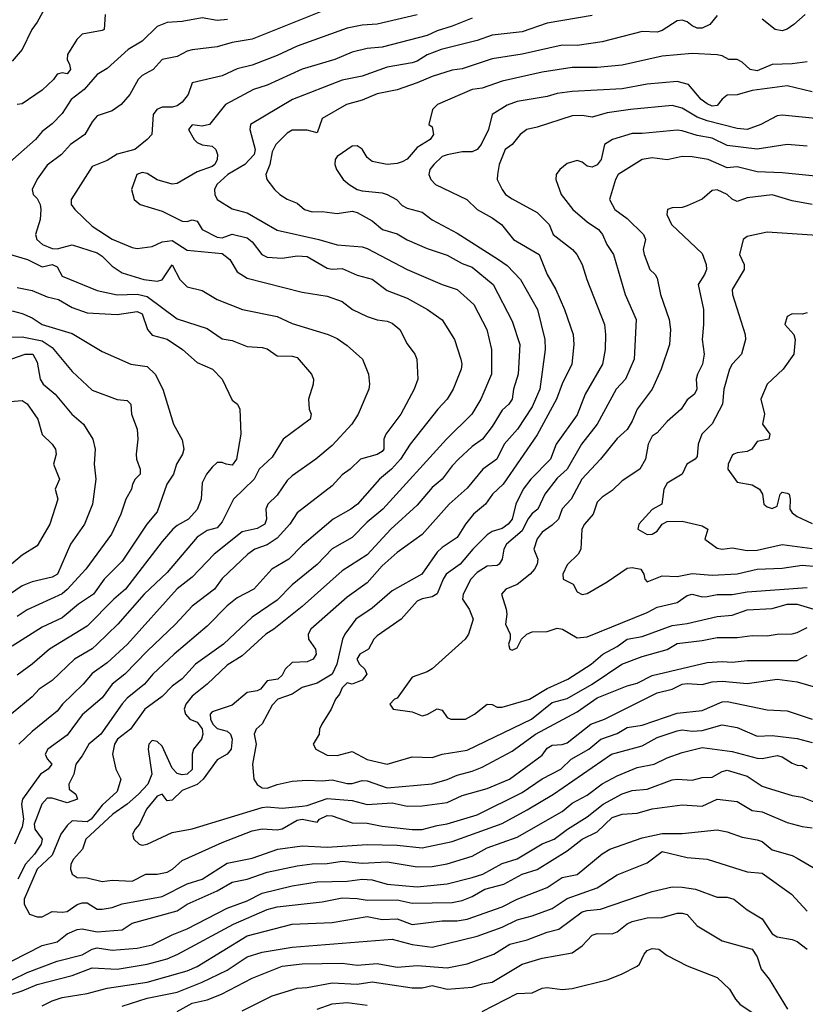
# Model space of a CAD drawing. Header units: metres. Extents: x -46681 to -43747, y -240911 to -237677.
# Tile 589 of 656: x -45815 to -45737, y -238986 to -238888. Entities that reach past the tile are written whole.
import ezdxf

# ---------------------------------------------------------------- set-up
doc = ezdxf.new("R2010")
doc.units = ezdxf.units.M
doc.layers.add('CONTOUR_INDEX', color=1, linetype='Continuous')
doc.layers.add('CONTOUR_INTER', color=3, linetype='Continuous')

msp = doc.modelspace()

# ---------------------------------------------------------------- linework, layer by layer
at = {"layer": 'CONTOUR_INDEX'}
for points, elevation in [([(-45785.095, -238886.689), (-45792.095, -238889.513), (-45794.095, -238889.819), (-45795.595, -238890.259), (-45798.095, -238890.577), (-45798.595, -238890.704), (-45799.595, -238891.22), (-45801.095, -238891.526), (-45801.997, -238892.52), (-45803.095, -238893.138), (-45803.496, -238893.52), (-45804.331, -238895.02), (-45805.198, -238896.02), (-45806.095, -238896.659), (-45807.595, -238897.153), (-45808.095, -238897.755), (-45808.826, -238899.02), (-45810.28, -238900.02), (-45811.148, -238901.02), (-45812.595, -238902.096), (-45813.595, -238903.491), (-45814.083, -238904.52), (-45814.002, -238905.02), (-45813.595, -238905.45), (-45813.313, -238906.02), (-45813.24, -238906.52), (-45813.291, -238907.52), (-45813.753, -238909.02), (-45813.645, -238909.52), (-45813.078, -238910.02), (-45812.095, -238910.436), (-45811.595, -238910.477), (-45810.095, -238910.058), (-45807.595, -238910.881), (-45807.095, -238911.207), (-45806.095, -238912.197), (-45805.095, -238912.861), (-45802.92, -238913.52), (-45801.595, -238913.697), (-45801.095, -238913.561), (-45800.095, -238912.061), (-45799.317, -238913.52), (-45798.595, -238914.269), (-45797.095, -238914.632), (-45795.595, -238915.547), (-45793.061, -238916.52), (-45789.595, -238917.235), (-45788.095, -238917.921), (-45784.485, -238919.02), (-45783.595, -238919.426), (-45782.595, -238920.14), (-45781.066, -238921.52), (-45780.481, -238923.02), (-45780.357, -238924.02), (-45780.421, -238924.52), (-45781.512, -238927.02), (-45782.146, -238928.02), (-45784.095, -238930.139), (-45785.723, -238931.52), (-45788.095, -238933.158), (-45788.595, -238933.64), (-45789.595, -238935.093), (-45790.543, -238936.02), (-45790.733, -238936.52), (-45790.654, -238937.52), (-45790.833, -238938.02), (-45791.595, -238938.45), (-45793.095, -238938.76), (-45795.908, -238941.02), (-45798.095, -238943.293), (-45799.595, -238944.468), (-45804.581, -238950.02), (-45806.595, -238951.877), (-45808.095, -238952.94), (-45809.001, -238954.02), (-45811.067, -238956.02), (-45811.595, -238956.714), (-45814.095, -238958.739), (-45815.432, -238960.02)], 110), ([(-45736.595, -238891.773), (-45738.095, -238891.981), (-45740.095, -238892.038), (-45741.595, -238892.667), (-45742.308, -238892.52), (-45743.095, -238891.788), (-45743.595, -238891.526), (-45744.443, -238891.52), (-45745.095, -238891.166), (-45745.595, -238891.068), (-45748.095, -238890.917), (-45751.095, -238891.216), (-45755.095, -238892.098), (-45757.595, -238892.317), (-45760.095, -238892.338), (-45763.095, -238892.795), (-45767.095, -238893.709), (-45769.095, -238894.386), (-45770.095, -238894.549), (-45773.554, -238896.02), (-45774.06, -238896.52), (-45774.437, -238898.02), (-45774.095, -238898.251), (-45773.961, -238899.02), (-45774.292, -238899.52), (-45775.595, -238900.333), (-45776.595, -238901.517), (-45777.095, -238901.776), (-45777.595, -238901.945), (-45778.595, -238902.025), (-45780.095, -238901.748), (-45780.595, -238901.335), (-45781.095, -238900.506), (-45781.595, -238900.159), (-45782.095, -238900.197), (-45783.595, -238901.233), (-45783.788, -238901.52), (-45783.846, -238902.02), (-45783.669, -238902.52), (-45783, -238903.52), (-45782.414, -238904.02), (-45781.606, -238904.52), (-45781.095, -238904.683), (-45779.095, -238904.874), (-45778.595, -238905.026), (-45777.67, -238905.52), (-45777.095, -238906.121), (-45776.595, -238906.399), (-45775.095, -238906.785), (-45774.095, -238907.576), (-45771.595, -238908.895), (-45767.475, -238911.52), (-45766.595, -238912.136), (-45765.263, -238913.52), (-45763.569, -238916.52), (-45762.837, -238919.52), (-45762.804, -238920.52), (-45763.325, -238924.52), (-45764.095, -238926.261), (-45765.58, -238928.52), (-45766.902, -238930.02), (-45767.645, -238931.52), (-45769.043, -238932.52), (-45770.595, -238934.405), (-45772.412, -238936.02), (-45775.095, -238939.045), (-45777.595, -238940.826), (-45779.095, -238942.181), (-45780.595, -238943.862), (-45782.595, -238945.297), (-45786.245, -238948.52), (-45786.495, -238949.02), (-45786.454, -238949.52), (-45785.766, -238950.52), (-45785.716, -238951.02), (-45785.998, -238951.52), (-45786.595, -238951.777), (-45788.095, -238951.829), (-45788.792, -238952.52), (-45789.095, -238953.114), (-45789.536, -238953.52), (-45790.595, -238953.689), (-45791.261, -238954.52), (-45791.595, -238954.689), (-45792.595, -238954.834), (-45794.095, -238956.094), (-45796.095, -238956.768), (-45796.298, -238957.02), (-45796.269, -238957.52), (-45796.02, -238958.02), (-45795.595, -238958.443), (-45794.595, -238958.72), (-45794.273, -238959.02), (-45794.084, -238959.52), (-45794.187, -238960.52), (-45794.589, -238961.02), (-45795.595, -238961.585), (-45797.011, -238963.52), (-45797.595, -238964.053), (-45799.095, -238964.651), (-45800.095, -238965.617), (-45800.595, -238965.672), (-45801.095, -238965.015), (-45801.595, -238965.198), (-45802.659, -238966.52), (-45803.382, -238968.02), (-45803.815, -238968.52), (-45804.08, -238969.02), (-45803.948, -238969.52), (-45803.395, -238970.02), (-45803.095, -238970.102), (-45802.595, -238970.024), (-45800.095, -238968.844), (-45798.095, -238968.481), (-45791.095, -238966.336), (-45790.595, -238966.265), (-45789.095, -238966.402), (-45787.095, -238966.225), (-45786.595, -238966.15), (-45784.595, -238965.43), (-45782.095, -238965.652), (-45780.595, -238966.04), (-45778.095, -238965.886), (-45776.595, -238966.2), (-45775.095, -238966.16), (-45772.595, -238965.837), (-45771.095, -238965.141), (-45768.595, -238964.456), (-45766.361, -238963.52), (-45763.095, -238961.114), (-45762.595, -238960.411), (-45762.095, -238960.104), (-45761.095, -238960.055), (-45760.595, -238959.861), (-45758.234, -238958.02), (-45756.883, -238957.52), (-45751.595, -238954.88), (-45750.095, -238954.517), (-45749.106, -238954.02), (-45748.595, -238953.947), (-45747.095, -238954.055), (-45746.095, -238953.766), (-45745.095, -238953.702), (-45742.595, -238953.931), (-45739.595, -238953.496), (-45737.595, -238953.783), (-45733.595, -238954.956)], 105), ([(-45736.095, -238906.047), (-45738.095, -238905.673), (-45740.095, -238905.075), (-45742.595, -238905.384), (-45743.595, -238905.741), (-45744.095, -238905.5), (-45744.619, -238905.02), (-45745.595, -238904.577), (-45746.095, -238904.624), (-45747.095, -238905.487), (-45748.595, -238906.168), (-45749.095, -238906.35), (-45750.095, -238906.356), (-45750.582, -238906.52), (-45750.64, -238907.02), (-45750.171, -238908.02), (-45747.095, -238910.919), (-45746.702, -238912.02), (-45746.675, -238912.52), (-45746.866, -238913.02), (-45747.517, -238914.02), (-45746.979, -238916.52), (-45746.959, -238918.02), (-45747.1, -238919.52), (-45746.902, -238921.02), (-45747.058, -238922.02), (-45747.588, -238923.02), (-45747.708, -238923.52), (-45747.653, -238924.52), (-45747.879, -238925.02), (-45748.595, -238925.585), (-45749.206, -238926.52), (-45750.595, -238927.727), (-45751.595, -238928.885), (-45752.095, -238929.215), (-45752.521, -238930.02), (-45752.759, -238931.52), (-45753.343, -238932.52), (-45755.095, -238933.665), (-45756.095, -238934.642), (-45757.095, -238935.296), (-45757.595, -238935.792), (-45758.009, -238937.02), (-45758.886, -238938.02), (-45759.152, -238938.52), (-45759.227, -238940.52), (-45759.52, -238941.02), (-45760.595, -238942.059), (-45761.031, -238943.02), (-45761.006, -238943.52), (-45759.995, -238944.02), (-45759.595, -238944.771), (-45759.095, -238945.037), (-45758.595, -238944.938), (-45756.595, -238943.785), (-45754.595, -238942.401), (-45754.095, -238942.347), (-45753.252, -238942.52), (-45752.938, -238943.02), (-45752.851, -238943.52), (-45752.595, -238943.76), (-45751.095, -238943.16), (-45749.595, -238943.241), (-45748.095, -238942.936), (-45746.095, -238943.1), (-45743.595, -238942.986), (-45741.595, -238942.506), (-45739.095, -238942.415), (-45737.095, -238942.113), (-45734.095, -238942.366)], 100), ([(-45817.595, -238921.962), (-45814.787, -238921.02), (-45814.032, -238921.02), (-45813.595, -238921.795), (-45813.294, -238923.52), (-45812.983, -238924.02), (-45811.81, -238925.02), (-45810.121, -238927.02), (-45808.952, -238928.02), (-45808.025, -238929.52), (-45807.787, -238930.52), (-45807.883, -238932.02), (-45807.725, -238933.52), (-45808.061, -238936.02), (-45808.856, -238938.02), (-45810.267, -238940.02), (-45811.581, -238943.02), (-45812.095, -238943.293), (-45814.095, -238943.78), (-45815.095, -238944.178), (-45818.095, -238946.211)], 115), ([(-45817.595, -238985.484), (-45815.095, -238984.692), (-45813.595, -238984.05), (-45810.095, -238983.152), (-45808.095, -238982.389), (-45805.595, -238982.513), (-45802.595, -238981.996), (-45800.595, -238981.466), (-45799.518, -238981.02), (-45793.979, -238978.02), (-45790.595, -238976.549), (-45789.595, -238976.262), (-45785.095, -238975.78), (-45783.095, -238975.382), (-45781.595, -238975.433), (-45780.595, -238975.604), (-45777.595, -238975.563), (-45776.095, -238975.904), (-45772.095, -238975.834), (-45771.095, -238975.627), (-45770.095, -238975.237), (-45768.821, -238974.52), (-45766.928, -238974.02), (-45765.102, -238973.02), (-45763.595, -238972.541), (-45760.595, -238970.672), (-45759.089, -238969.52), (-45757.595, -238968.79), (-45756.095, -238967.329), (-45755.095, -238966.994), (-45753.595, -238966.925), (-45752.095, -238966.459), (-45749.095, -238966.068), (-45747.095, -238966.207), (-45745.595, -238965.503), (-45743.595, -238965.727), (-45742.095, -238966.654), (-45741.095, -238966.786), (-45738.595, -238967.84), (-45737.095, -238968.253), (-45736.095, -238968.387)], 110), ([(-45769.095, -238986.735), (-45765.595, -238984.958), (-45764.095, -238984.865), (-45763.095, -238984.418), (-45762.595, -238984.352), (-45761.095, -238984.552), (-45760.095, -238984.432), (-45756.595, -238983.568), (-45755.166, -238983.02), (-45753.595, -238982.226), (-45753.369, -238982.02), (-45752.905, -238981.02), (-45752.595, -238980.651), (-45752.095, -238980.431), (-45751.422, -238980.52), (-45750.595, -238981.129), (-45748.595, -238982.19), (-45745.595, -238983.328), (-45744.358, -238984.52), (-45743.786, -238985.52), (-45743.35, -238986.02), (-45742.095, -238986.851)], 115), ([(-45785.595, -238986.496), (-45784.095, -238985.985), (-45782.595, -238985.859), (-45780.595, -238986.1)], 115)]:
    msp.add_lwpolyline(points, dxfattribs=dict(at, elevation=elevation))
at = {"layer": 'CONTOUR_INTER'}
for points, elevation in [([(-45812.351, -238885.52), (-45813.595, -238887.797), (-45814.122, -238888.52), (-45815.093, -238890.52), (-45816.095, -238891.694)], 113), ([(-45794.571, -238887.52), (-45795.595, -238887.62), (-45797.095, -238887.367), (-45799.095, -238887.718), (-45800.595, -238887.84), (-45801.595, -238888.235), (-45803.095, -238889.691), (-45804.484, -238890.52), (-45806.595, -238892.432), (-45807.595, -238893.027), (-45808.909, -238894.52), (-45810.184, -238895.52), (-45811.095, -238896.927), (-45812.095, -238897.965), (-45813.095, -238898.74), (-45813.775, -238899.52), (-45817.161, -238902.52)], 111), ([(-45775.595, -238887.054), (-45779.595, -238887.984), (-45781.095, -238888.1), (-45782.595, -238888.416), (-45787.595, -238890.211), (-45789.595, -238891.14), (-45792.095, -238892.085), (-45793.595, -238892.457), (-45795.095, -238893.166), (-45798.095, -238893.883), (-45798.483, -238895.02), (-45799.095, -238895.798), (-45799.595, -238896.161), (-45800.095, -238896.31), (-45801.095, -238896.292), (-45801.627, -238896.52), (-45802.005, -238897.02), (-45802.125, -238899.02), (-45802.597, -238899.52), (-45803.838, -238900.52), (-45805.595, -238900.989), (-45806.595, -238901.627), (-45808.095, -238902.22), (-45810.209, -238905.52), (-45810.188, -238906.02), (-45809.831, -238906.52), (-45808.095, -238908.188), (-45806.095, -238909.499), (-45804.095, -238910.342), (-45803.595, -238910.433), (-45802.095, -238910.227), (-45801.095, -238909.76), (-45800.095, -238909.643), (-45798.595, -238910.588), (-45795.095, -238910.951), (-45794.321, -238911.52), (-45793.595, -238912.759), (-45792.595, -238913.393), (-45787.095, -238914.815), (-45784.595, -238915.215), (-45783.095, -238915.735), (-45782.073, -238916.52), (-45780.595, -238917.222), (-45779.595, -238917.583), (-45778.595, -238917.718), (-45778.095, -238917.91), (-45777.325, -238918.52), (-45776.595, -238919.963), (-45775.83, -238921.02), (-45775.628, -238921.52), (-45775.54, -238923.52), (-45775.897, -238924.52), (-45777.228, -238927.02), (-45778.742, -238929.02), (-45778.928, -238929.52), (-45778.927, -238930.52), (-45779.095, -238930.738), (-45779.595, -238931.043), (-45781.26, -238931.52), (-45782.302, -238932.52), (-45783.095, -238933.076), (-45784.095, -238934.173), (-45787.595, -238936.877), (-45788.333, -238938.02), (-45789.595, -238939.391), (-45790.595, -238940.078), (-45791.842, -238940.52), (-45792.517, -238941.02), (-45795.095, -238943.435), (-45795.86, -238944.52), (-45798.095, -238946.206), (-45799.759, -238948.02), (-45802.595, -238950.695), (-45804.824, -238953.02), (-45806.095, -238954.021), (-45807.095, -238955.387), (-45809.095, -238957.081), (-45810.595, -238959.096), (-45812.522, -238960.52), (-45812.787, -238961.02), (-45812.595, -238961.465), (-45812.123, -238962.02), (-45812.496, -238962.52), (-45813.263, -238963.02), (-45815.059, -238965.52), (-45815.17, -238966.02), (-45814.969, -238967.52), (-45815.095, -238968.288), (-45815.88, -238970.02)], 109), ([(-45806.808, -238887.02), (-45806.896, -238888.52), (-45807.095, -238888.648), (-45809.095, -238889.015), (-45809.634, -238889.52), (-45810.579, -238891.02), (-45810.607, -238891.52), (-45810.353, -238892.02), (-45810.275, -238892.52), (-45810.595, -238892.953), (-45811.095, -238892.85), (-45811.595, -238892.996), (-45811.97, -238893.52), (-45813.095, -238894.606), (-45815.095, -238895.971), (-45815.595, -238896.024)], 112), ([(-45770.095, -238887.384), (-45772.095, -238888.202), (-45773.595, -238888.65), (-45774.595, -238889.14), (-45779.095, -238890.297), (-45780.595, -238890.43), (-45782.095, -238890.801), (-45783.843, -238891.52), (-45787.095, -238892.505), (-45790.595, -238894.09), (-45791.955, -238894.52), (-45794.773, -238896.02), (-45796.37, -238898.02), (-45797.095, -238898.197), (-45798.095, -238898.079), (-45798.473, -238898.52), (-45797.914, -238899.52), (-45797.595, -238899.849), (-45797.095, -238900.079), (-45796.095, -238900.214), (-45795.718, -238900.52), (-45795.552, -238901.02), (-45795.585, -238901.52), (-45795.823, -238902.02), (-45796.095, -238902.237), (-45797.595, -238902.754), (-45799.595, -238903.927), (-45800.095, -238903.988), (-45801.595, -238903.56), (-45802.595, -238902.938), (-45803.095, -238902.849), (-45803.626, -238903.02), (-45804.175, -238904.52), (-45803.886, -238905.52), (-45803.313, -238906.02), (-45801.095, -238906.692), (-45799.095, -238907.717), (-45798.595, -238907.747), (-45798.095, -238907.562), (-45797.595, -238907.696), (-45797.095, -238908.541), (-45795.595, -238909.295), (-45795.095, -238909.366), (-45794.095, -238909.015), (-45792.595, -238909.357), (-45792.095, -238909.752), (-45791.13, -238911.02), (-45790.595, -238911.291), (-45789.095, -238911.412), (-45787.595, -238911.159), (-45786.595, -238911.219), (-45784.595, -238912.392), (-45784.095, -238912.5), (-45783.095, -238912.439), (-45781.595, -238913.093), (-45780.095, -238913.498), (-45778.595, -238914.626), (-45776.595, -238915.404), (-45774.585, -238916.52), (-45773.095, -238917.558), (-45771.876, -238919.52), (-45771.247, -238921.52), (-45771.147, -238922.02), (-45771.214, -238922.52), (-45772.007, -238924.52), (-45772.593, -238925.52), (-45773.544, -238926.52), (-45776.318, -238930.02), (-45777.265, -238931.52), (-45778.176, -238932.52), (-45779.366, -238933.52), (-45781.584, -238936.02), (-45782.232, -238936.52), (-45783.993, -238937.52), (-45787.095, -238940.13), (-45788.424, -238941.52), (-45790.118, -238942.52), (-45791.926, -238944.52), (-45793.595, -238945.387), (-45794.595, -238946.163), (-45796.595, -238948.191), (-45799.888, -238951.02), (-45802.017, -238953.02), (-45802.861, -238954.02), (-45804.595, -238955.419), (-45805.095, -238955.972), (-45807.225, -238959.02), (-45808.439, -238960.02), (-45809.095, -238961.177), (-45809.743, -238962.02), (-45809.945, -238963.02), (-45810.446, -238964.02), (-45810.405, -238964.52), (-45809.732, -238965.02), (-45809.552, -238965.52), (-45810.595, -238965.863), (-45812.095, -238965.414), (-45812.595, -238965.422), (-45813.142, -238966.02), (-45813.884, -238968.02), (-45813.84, -238968.52), (-45813.107, -238969.52), (-45813.194, -238970.02), (-45813.863, -238971.02), (-45814.769, -238972.02), (-45815.535, -238973.52)], 108), ([(-45758.095, -238887.129), (-45762.595, -238887.884), (-45765.095, -238888.76), (-45768.095, -238889.091), (-45769.595, -238889.618), (-45773.19, -238890.52), (-45774.595, -238891.061), (-45775.595, -238891.709), (-45776.095, -238891.881), (-45778.595, -238892.311), (-45781.095, -238893.212), (-45783.095, -238893.584), (-45788.065, -238895.52), (-45792.258, -238898.02), (-45792.333, -238898.52), (-45791.807, -238900.52), (-45791.899, -238901.02), (-45792.82, -238902.02), (-45794.547, -238903.02), (-45795.637, -238904.02), (-45795.854, -238904.52), (-45795.847, -238905.02), (-45795.584, -238905.52), (-45794.095, -238906.457), (-45792.595, -238906.86), (-45789.595, -238908.593), (-45785.436, -238909.52), (-45783.595, -238910.064), (-45781.095, -238910.28), (-45780.595, -238910.434), (-45776.595, -238912.524), (-45773.095, -238914.034), (-45771.595, -238914.533), (-45769.945, -238916.02), (-45768.624, -238918.52), (-45768.168, -238920.52), (-45768.159, -238923.02), (-45769.24, -238925.52), (-45770.152, -238927.02), (-45772.655, -238929.52), (-45779.019, -238936.52), (-45780.595, -238937.799), (-45782.095, -238939.33), (-45784.095, -238940.475), (-45785.595, -238942.032), (-45788.095, -238944.08), (-45789.595, -238945.603), (-45792.095, -238947.305), (-45794.981, -238950.02), (-45797.772, -238952.02), (-45799.095, -238953.472), (-45800.095, -238954.217), (-45801.095, -238955.255), (-45802.84, -238956.52), (-45804.278, -238958.52), (-45805.57, -238959.52), (-45805.858, -238960.02), (-45806.073, -238961.02), (-45805.746, -238962.52), (-45805.231, -238963.52), (-45805.595, -238964.747), (-45807.095, -238966.102), (-45808.199, -238967.52), (-45808.595, -238967.776), (-45810.095, -238967.676), (-45810.595, -238968.127), (-45811.242, -238969.02), (-45812.095, -238971.102), (-45813.609, -238972.52), (-45814.888, -238975.52), (-45814.887, -238976.02), (-45814.356, -238977.02), (-45813.595, -238977.283), (-45813.095, -238977.283), (-45812.095, -238976.737), (-45811.095, -238976.826), (-45810.595, -238976.735), (-45809.595, -238976.039), (-45809.095, -238975.876), (-45808.595, -238975.889), (-45807.595, -238976.525), (-45807.095, -238976.526), (-45806.095, -238976.353), (-45805.095, -238975.988), (-45801.095, -238975.242), (-45798.595, -238973.99), (-45797.095, -238973.498), (-45794.595, -238971.913), (-45792.095, -238971.402), (-45789.55, -238970.52), (-45787.095, -238970.171), (-45784.595, -238970.311), (-45780.595, -238970.027), (-45777.595, -238970.107), (-45775.095, -238970.367), (-45772.095, -238969.753), (-45767.095, -238967.932), (-45764.595, -238966.591), (-45761.957, -238965.02), (-45756.17, -238961.02), (-45753.095, -238960.168), (-45751.595, -238959.332), (-45749.595, -238958.674), (-45749.095, -238958.56), (-45748.095, -238958.71), (-45747.095, -238958.636), (-45745.095, -238958.087), (-45743.595, -238958.335), (-45741.595, -238959.215), (-45740.095, -238959.128), (-45737.595, -238959.457), (-45736.095, -238959.841)], 107), ([(-45745.595, -238887.126), (-45746.335, -238888.02), (-45747.095, -238888.392), (-45747.595, -238888.386), (-45748.095, -238888.17), (-45748.595, -238887.761), (-45749.095, -238887.606), (-45749.595, -238887.66), (-45751.095, -238888.647), (-45751.595, -238888.814), (-45753.095, -238888.747), (-45757.095, -238889.752), (-45759.595, -238890.125), (-45761.095, -238890.094), (-45765.095, -238890.997), (-45768.095, -238891.46), (-45771.095, -238892.472), (-45772.095, -238892.603), (-45774.095, -238893.218), (-45775.595, -238893.879), (-45777.595, -238894.559), (-45779.595, -238894.973), (-45781.095, -238895.594), (-45782.684, -238896.02), (-45785.095, -238897.423), (-45785.595, -238898.855), (-45786.595, -238898.59), (-45788.095, -238898.597), (-45788.595, -238898.895), (-45789.74, -238900.02), (-45790.095, -238900.782), (-45790.349, -238902.02), (-45790.723, -238903.02), (-45790.621, -238903.52), (-45789.867, -238904.52), (-45789.331, -238905.02), (-45788.595, -238905.491), (-45787.595, -238905.912), (-45786.875, -238906.52), (-45786.095, -238906.782), (-45785.095, -238906.742), (-45783.595, -238906.928), (-45782.095, -238906.685), (-45781.595, -238906.843), (-45780.095, -238907.657), (-45779.068, -238908.52), (-45777.595, -238908.973), (-45776.595, -238909.569), (-45774.595, -238910.421), (-45772.595, -238911.101), (-45771.095, -238911.926), (-45770.095, -238912.3), (-45768.006, -238914.02), (-45766.095, -238917.718), (-45765.327, -238920.02), (-45765.488, -238923.02), (-45765.966, -238924.52), (-45766.108, -238925.52), (-45766.433, -238926.02), (-45767.095, -238926.606), (-45768.095, -238928.232), (-45769.081, -238929.52), (-45770.095, -238930.23), (-45771.462, -238931.52), (-45772.095, -238932.157), (-45773.095, -238933.514), (-45774.095, -238934.339), (-45775.595, -238936.091), (-45778.237, -238938.52), (-45780.595, -238941.064), (-45783.095, -238942.684), (-45787.095, -238946.232), (-45789.94, -238948.52), (-45790.736, -238949.02), (-45793.095, -238951.174), (-45794.595, -238952.092), (-45796.606, -238954.02), (-45798.095, -238955.217), (-45798.731, -238956.02), (-45798.891, -238956.52), (-45798.758, -238957.02), (-45798.33, -238957.52), (-45797.595, -238957.819), (-45797.095, -238958.482), (-45797.03, -238959.02), (-45797.18, -238959.52), (-45797.965, -238960.52), (-45798.109, -238961.02), (-45798.095, -238962.532), (-45798.595, -238963.016), (-45799.095, -238963.086), (-45799.595, -238962.957), (-45800.095, -238962.422), (-45801.095, -238960.218), (-45801.595, -238959.725), (-45802.095, -238959.638), (-45802.444, -238960.02), (-45802.496, -238960.52), (-45802.123, -238963.02), (-45802.536, -238964.02), (-45803.477, -238965.02), (-45804.612, -238966.02), (-45806.048, -238967.02), (-45808.743, -238969.52), (-45809.074, -238970.52), (-45809.977, -238971.52), (-45810.231, -238972.02), (-45810.27, -238972.52), (-45810.095, -238973.002), (-45809.595, -238973.344), (-45808.595, -238973.362), (-45807.095, -238973.727), (-45806.095, -238973.613), (-45804.095, -238973.701), (-45802.716, -238973.02), (-45801.595, -238973.016), (-45800.595, -238972.807), (-45800.081, -238972.52), (-45799.095, -238971.631), (-45795.095, -238969.829), (-45792.095, -238968.671), (-45791.095, -238968.462), (-45789.595, -238968.567), (-45789.095, -238968.478), (-45787.595, -238967.608), (-45787.095, -238967.512), (-45785.595, -238967.796), (-45785.38, -238967.52), (-45784.595, -238967.152), (-45784.095, -238967.177), (-45782.095, -238967.865), (-45780.595, -238967.906), (-45779.095, -238968.225), (-45776.095, -238968.546), (-45775.095, -238968.558), (-45773.595, -238968.128), (-45772.595, -238967.981), (-45769.595, -238967.087), (-45765.095, -238964.845), (-45763.095, -238963.487), (-45761.227, -238962.52), (-45760.208, -238961.52), (-45758.445, -238960.52), (-45757.228, -238959.52), (-45755.595, -238958.928), (-45754.595, -238958.355), (-45753.095, -238958.118), (-45749.595, -238956.896), (-45747.095, -238956.628), (-45745.095, -238955.788), (-45744.595, -238955.741), (-45740.595, -238956.581), (-45738.595, -238956.676), (-45736.095, -238957.504)], 106), ([(-45736.803, -238887.02), (-45737.926, -238888.02), (-45738.595, -238888.502), (-45739.095, -238888.68), (-45739.812, -238888.52), (-45741.095, -238887.5)], 106), ([(-45736.095, -238894.769), (-45738.595, -238894.179), (-45742.095, -238894.642), (-45743.595, -238895.065), (-45744.595, -238895.11), (-45745.095, -238895.496), (-45745.595, -238896.146), (-45746.095, -238896.185), (-45746.595, -238895.979), (-45747.205, -238895.52), (-45748.456, -238894.02), (-45749.595, -238893.739), (-45752.595, -238893.993), (-45755.095, -238894.46), (-45760.095, -238894.742), (-45761.595, -238894.933), (-45762.595, -238895.24), (-45765.595, -238895.735), (-45766.595, -238896.092), (-45768.097, -238897.02), (-45768.481, -238898.52), (-45769.208, -238900.02), (-45769.595, -238900.533), (-45770.095, -238900.761), (-45771.095, -238900.765), (-45772.595, -238901.065), (-45773.095, -238901.248), (-45773.941, -238902.02), (-45774.322, -238902.52), (-45774.435, -238903.02), (-45774.248, -238903.52), (-45773.779, -238904.02), (-45770.625, -238905.52), (-45769.595, -238906.536), (-45768.095, -238907.355), (-45767.178, -238908.02), (-45765.96, -238909.52), (-45763.412, -238911.02), (-45762.613, -238913.02), (-45761.731, -238914.52), (-45760.854, -238916.52), (-45760.006, -238919.02), (-45759.926, -238920.02), (-45760.15, -238922.02), (-45761.095, -238923.984), (-45761.658, -238925.52), (-45763.595, -238929.084), (-45766.998, -238934.02), (-45768.086, -238935.02), (-45768.753, -238936.02), (-45769.96, -238937.02), (-45770.767, -238938.02), (-45771.595, -238939.336), (-45773.095, -238940.335), (-45773.595, -238940.815), (-45775.147, -238943.02), (-45778.095, -238944.679), (-45780.095, -238946.421), (-45781.75, -238947.52), (-45782.83, -238949.02), (-45783.059, -238949.52), (-45783.628, -238952.02), (-45784.105, -238953.02), (-45785.595, -238953.891), (-45787.095, -238954.341), (-45788.095, -238955.002), (-45789.544, -238955.52), (-45790.095, -238956.109), (-45791.095, -238957.991), (-45791.69, -238958.52), (-45791.897, -238959.02), (-45791.691, -238960.02), (-45792.061, -238962.02), (-45791.928, -238963.52), (-45791.595, -238964.036), (-45791.095, -238964.388), (-45790.595, -238964.396), (-45789.595, -238964.028), (-45788.095, -238963.695), (-45786.595, -238963.618), (-45785.095, -238963.691), (-45784.095, -238963.56), (-45782.595, -238963.931), (-45782.095, -238963.93), (-45781.095, -238963.626), (-45780.595, -238963.665), (-45778.595, -238964.386), (-45774.095, -238963.98), (-45772.595, -238963.541), (-45771.595, -238963.096), (-45770.095, -238962.724), (-45769.095, -238962.295), (-45766.095, -238960.723), (-45763.763, -238959.02), (-45759.595, -238956.774), (-45757.595, -238955.388), (-45754.595, -238954.176), (-45753.595, -238953.9), (-45752.095, -238953.139), (-45746.595, -238951.851), (-45745.095, -238951.747), (-45744.095, -238951.823), (-45742.595, -238951.644), (-45737.595, -238951.64), (-45736.595, -238951.109)], 104), ([(-45735.095, -238897.507), (-45739.095, -238897.094), (-45739.595, -238897.173), (-45741.24, -238898.02), (-45742.595, -238898.547), (-45743.595, -238898.437), (-45746.595, -238897.682), (-45747.595, -238897.293), (-45749.095, -238896.399), (-45750.095, -238896.146), (-45754.262, -238896.52), (-45756.595, -238896.875), (-45758.095, -238897.299), (-45759.095, -238897.136), (-45760.095, -238897.178), (-45763.595, -238898.313), (-45764.622, -238898.52), (-45765.296, -238899.02), (-45766.095, -238900.03), (-45766.811, -238900.52), (-45767.419, -238902.02), (-45767.577, -238903.02), (-45767.601, -238903.52), (-45767.117, -238904.52), (-45766.759, -238905.02), (-45766.095, -238905.484), (-45763.595, -238906.823), (-45762.397, -238908.02), (-45761.996, -238909.02), (-45760.062, -238910.52), (-45759.636, -238911.02), (-45759.107, -238912.02), (-45758.647, -238913.52), (-45756.864, -238918.02), (-45756.755, -238919.02), (-45756.792, -238920.52), (-45757.069, -238922.02), (-45758.799, -238925.02), (-45759.595, -238927.059), (-45761.707, -238930.02), (-45762.275, -238931.52), (-45764.228, -238933.52), (-45764.995, -238934.52), (-45765.724, -238936.02), (-45766.105, -238937.52), (-45766.493, -238938.02), (-45767.095, -238938.43), (-45768.095, -238938.75), (-45768.595, -238939.077), (-45770.05, -238940.52), (-45771.288, -238942.02), (-45772.691, -238943.02), (-45773.016, -238943.52), (-45773.595, -238944.959), (-45774.095, -238945.279), (-45775.095, -238945.472), (-45775.595, -238945.707), (-45777.211, -238947.52), (-45779.595, -238949.169), (-45779.929, -238949.52), (-45780.469, -238950.52), (-45781.328, -238951.02), (-45781.634, -238951.52), (-45781.368, -238952.02), (-45780.822, -238952.52), (-45780.642, -238953.02), (-45781.095, -238953.608), (-45782.095, -238953.994), (-45782.595, -238953.874), (-45783.095, -238954.378), (-45783.383, -238955.02), (-45783.773, -238955.52), (-45784.186, -238956.52), (-45785.128, -238958.02), (-45785.381, -238958.52), (-45785.404, -238959.02), (-45786.003, -238960.02), (-45785.737, -238960.52), (-45784.595, -238961.116), (-45783.595, -238961.158), (-45782.095, -238960.748), (-45780.595, -238961.535), (-45778.595, -238962.015), (-45776.095, -238961.288), (-45774.095, -238961.334), (-45773.095, -238961.024), (-45770.595, -238960.62), (-45764.181, -238957.52), (-45762.095, -238955.853), (-45760.595, -238955.457), (-45758.095, -238954.001), (-45755.151, -238952.02), (-45753.095, -238951.23), (-45750.595, -238950.527), (-45749.595, -238949.945), (-45747.095, -238949.647), (-45745.595, -238949.337), (-45743.595, -238949.332), (-45742.095, -238949.125), (-45740.595, -238949.174), (-45739.595, -238949.013), (-45738.095, -238948.975), (-45737.595, -238948.854), (-45736.595, -238948.351)], 103), ([(-45736.595, -238900.197), (-45738.595, -238900.05), (-45741.595, -238900.499), (-45744.595, -238900.138), (-45746.095, -238899.388), (-45747.595, -238899.145), (-45749.095, -238898.655), (-45749.595, -238898.595), (-45753.095, -238898.948), (-45754.095, -238898.94), (-45756.061, -238899.52), (-45756.874, -238900.02), (-45757.217, -238901.52), (-45757.595, -238902.058), (-45758.095, -238902.294), (-45758.595, -238902.212), (-45759.095, -238901.794), (-45759.595, -238901.646), (-45760.595, -238901.943), (-45761.351, -238902.52), (-45761.713, -238903.02), (-45761.743, -238903.52), (-45761.189, -238905.02), (-45760.023, -238906.52), (-45758.595, -238907.785), (-45757.477, -238908.52), (-45757.08, -238909.02), (-45756.65, -238910.02), (-45755.978, -238911.02), (-45754.817, -238915.02), (-45753.707, -238917.52), (-45753.891, -238921.52), (-45754.778, -238923.52), (-45755.697, -238924.52), (-45757.594, -238928.02), (-45759.172, -238930.02), (-45760.595, -238932.507), (-45761.595, -238933.41), (-45762.843, -238935.02), (-45763.546, -238936.52), (-45764.095, -238936.925), (-45764.553, -238937.52), (-45765.095, -238938.675), (-45766.67, -238940.02), (-45766.925, -238940.52), (-45767.109, -238941.52), (-45767.392, -238942.02), (-45767.595, -238942.14), (-45768.595, -238942.199), (-45769.595, -238942.851), (-45770.234, -238943.52), (-45771.015, -238945.02), (-45771.064, -238945.52), (-45770.408, -238946.52), (-45769.99, -238947.52), (-45770.466, -238949.02), (-45770.795, -238949.52), (-45774.095, -238952.483), (-45774.595, -238952.782), (-45776.095, -238953.291), (-45777.595, -238955.414), (-45777.877, -238955.52), (-45778.327, -238956.02), (-45778.001, -238956.52), (-45776.095, -238956.781), (-45775.095, -238957.187), (-45774.595, -238957.052), (-45773.595, -238956.488), (-45773.095, -238956.618), (-45772.595, -238957.332), (-45772.25, -238957.52), (-45770.785, -238957.52), (-45769.871, -238957.02), (-45768.595, -238956.016), (-45768.095, -238956.052), (-45767.595, -238956.3), (-45767.095, -238956.319), (-45764.374, -238955.52), (-45762.595, -238954.425), (-45760.546, -238953.52), (-45758.214, -238952.02), (-45757.048, -238951.02), (-45755.595, -238950.234), (-45754.595, -238949.493), (-45753.095, -238949.232), (-45750.095, -238948.143), (-45748.595, -238947.928), (-45745.595, -238947.225), (-45744.095, -238947.109), (-45742.595, -238946.572), (-45740.095, -238946.441), (-45738.595, -238946.017), (-45737.595, -238946.018), (-45734.595, -238946.92)], 102), ([(-45735.095, -238903.272), (-45739.095, -238902.873), (-45741.595, -238902.782), (-45743.595, -238902.257), (-45744.595, -238902.376), (-45746.498, -238901.52), (-45748.095, -238901.266), (-45749.095, -238901.218), (-45750.595, -238901.582), (-45752.095, -238901.364), (-45753.095, -238901.523), (-45755.501, -238903.02), (-45755.765, -238903.52), (-45756.376, -238905.52), (-45755.838, -238906.52), (-45754.595, -238907.449), (-45752.959, -238909.02), (-45752.769, -238909.52), (-45753.003, -238910.52), (-45752.902, -238911.02), (-45752.338, -238912.52), (-45751.798, -238913.02), (-45751.595, -238913.412), (-45751.286, -238915.02), (-45750.421, -238917.52), (-45750.271, -238918.52), (-45750.355, -238920.02), (-45751.204, -238922.52), (-45752.117, -238924.52), (-45753.595, -238926.498), (-45754.095, -238927.702), (-45754.595, -238928.539), (-45755.595, -238929.437), (-45757.256, -238931.52), (-45759.134, -238933.52), (-45760.21, -238935.52), (-45761.095, -238936.463), (-45761.476, -238937.52), (-45762.095, -238938.119), (-45763.095, -238938.817), (-45763.595, -238939.483), (-45763.931, -238940.52), (-45763.535, -238941.52), (-45763.599, -238942.02), (-45763.856, -238942.52), (-45764.309, -238943.02), (-45765.595, -238944.028), (-45766.728, -238944.52), (-45767.183, -238945.02), (-45766.71, -238946.52), (-45766.642, -238947.02), (-45766.77, -238948.02), (-45766.315, -238949.02), (-45766.304, -238949.52), (-45766.463, -238950.02), (-45766.321, -238950.52), (-45766.095, -238950.62), (-45765.595, -238950.379), (-45765.156, -238949.52), (-45764.636, -238949.02), (-45764.095, -238948.786), (-45762.595, -238948.733), (-45761.595, -238948.402), (-45761.056, -238948.52), (-45759.595, -238949.384), (-45758.595, -238949.265), (-45752.595, -238946.851), (-45751.595, -238946.303), (-45749.595, -238945.833), (-45748.595, -238945.143), (-45748.095, -238945.007), (-45747.095, -238945.265), (-45746.595, -238945.25), (-45745.595, -238945.047), (-45744.095, -238945.046), (-45742.595, -238944.775), (-45736.595, -238944.342)], 101), ([(-45735.595, -238909.149), (-45740.595, -238908.792), (-45742.595, -238909.22), (-45742.99, -238909.52), (-45743.376, -238911.02), (-45742.911, -238912.02), (-45742.9, -238912.52), (-45744.099, -238914.52), (-45744.086, -238915.02), (-45742.801, -238919.02), (-45742.768, -238919.52), (-45743.165, -238921.02), (-45744.095, -238922.017), (-45744.369, -238922.52), (-45744.939, -238924.52), (-45745.062, -238926.02), (-45746.095, -238927.982), (-45747.155, -238929.02), (-45747.508, -238930.02), (-45747.595, -238931.23), (-45747.793, -238931.52), (-45748.639, -238932.02), (-45749.107, -238933.02), (-45750.595, -238933.904), (-45750.928, -238934.52), (-45751.128, -238936.02), (-45752.095, -238936.528), (-45753.438, -238938.02), (-45753.538, -238938.52), (-45752.595, -238939.024), (-45752.095, -238939.017), (-45751.595, -238938.692), (-45751.095, -238938.009), (-45750.595, -238937.754), (-45749.095, -238937.715), (-45747.095, -238938.166), (-45746.535, -238938.52), (-45746.83, -238939.52), (-45745.595, -238940.421), (-45745.095, -238940.509), (-45744.095, -238940.363), (-45742.595, -238940.637), (-45741.595, -238940.597), (-45739.095, -238940.037), (-45736.095, -238940.455)], 99), ([(-45816.595, -238910.931), (-45814.568, -238911.52), (-45813.095, -238912.257), (-45812.089, -238912.02), (-45811.595, -238912.266), (-45811.095, -238913.196), (-45807.595, -238914.645), (-45805.595, -238915.055), (-45803.595, -238914.988), (-45802.595, -238915.245), (-45799.595, -238917.486), (-45796.595, -238918.422), (-45795.095, -238919.455), (-45794.095, -238919.645), (-45792.595, -238920.252), (-45791.095, -238920.341), (-45790.595, -238920.484), (-45789.595, -238921.181), (-45788.095, -238921.199), (-45787.595, -238921.323), (-45786.184, -238923.02), (-45785.977, -238923.52), (-45786.014, -238924.02), (-45786.459, -238925.52), (-45786.388, -238926.52), (-45786.198, -238927.02), (-45786.311, -238927.52), (-45788.997, -238929.52), (-45790.095, -238931.301), (-45791.398, -238932.52), (-45791.889, -238933.52), (-45793.979, -238935.52), (-45795.095, -238937.778), (-45795.595, -238938.365), (-45796.595, -238938.64), (-45797.595, -238939.316), (-45800.595, -238942.835), (-45802.883, -238945.02), (-45805.529, -238948.02), (-45807.598, -238950.02), (-45808.095, -238950.485), (-45809.865, -238951.52), (-45812.095, -238953.646), (-45813.396, -238954.52), (-45814.095, -238955.259), (-45816.194, -238957.02)], 111), ([(-45815.595, -238914.336), (-45814.095, -238914.631), (-45812.595, -238915.261), (-45811.476, -238915.52), (-45810.095, -238916.349), (-45808.595, -238916.866), (-45805.595, -238917.021), (-45803.595, -238916.727), (-45803.095, -238916.955), (-45802.579, -238918.52), (-45802.095, -238919.115), (-45800.595, -238919.498), (-45799.067, -238920.52), (-45797.595, -238921.822), (-45796.082, -238922.52), (-45795.091, -238923.52), (-45794.095, -238925.602), (-45793.579, -238926.02), (-45793.34, -238926.52), (-45793.223, -238929.02), (-45793.667, -238931.52), (-45794.095, -238932.093), (-45794.714, -238932.02), (-45795.095, -238931.842), (-45795.595, -238931.85), (-45796.095, -238932.294), (-45796.666, -238933.02), (-45797.095, -238933.861), (-45797.191, -238935.52), (-45797.595, -238936.529), (-45798.478, -238937.52), (-45799.595, -238938.143), (-45800.018, -238938.52), (-45801.095, -238939.747), (-45804.753, -238944.52), (-45805.926, -238945.52), (-45808.595, -238948.204), (-45812.355, -238950.52), (-45814.095, -238952.023), (-45815.595, -238953.122)], 112), ([(-45816.095, -238916.665), (-45815.095, -238916.935), (-45814.095, -238917.356), (-45813.095, -238918.039), (-45810.095, -238918.934), (-45807.095, -238920.741), (-45804.244, -238922.02), (-45802.595, -238922.23), (-45801.801, -238923.02), (-45801.019, -238924.52), (-45799.963, -238928.02), (-45799.095, -238929.559), (-45798.929, -238930.52), (-45799.053, -238931.02), (-45799.66, -238932.02), (-45799.957, -238933.02), (-45800.616, -238934.02), (-45801.595, -238936.769), (-45802.646, -238938.02), (-45805.095, -238941.697), (-45806.913, -238943.52), (-45807.974, -238945.02), (-45809.463, -238946.02), (-45811.095, -238947.36), (-45813.095, -238948.318), (-45816.095, -238950.208)], 113), ([(-45736.595, -238916.854), (-45737.095, -238917.005), (-45738.095, -238916.966), (-45738.595, -238917.222), (-45738.832, -238918.02), (-45737.955, -238919.02), (-45737.819, -238919.52), (-45737.928, -238921.02), (-45738.99, -238922.52), (-45740.595, -238924), (-45741.241, -238925.52), (-45740.87, -238927.02), (-45741.078, -238928.02), (-45740.348, -238929.02), (-45740.447, -238929.52), (-45741.595, -238929.725), (-45742.135, -238930.52), (-45742.595, -238930.748), (-45743.595, -238930.855), (-45743.927, -238931.02), (-45744.095, -238931.152), (-45744.494, -238932.02), (-45744.548, -238932.52), (-45743.595, -238933.79), (-45742.095, -238934.082), (-45741.368, -238934.52), (-45741.062, -238935.02), (-45740.93, -238936.02), (-45740.595, -238936.278), (-45740.095, -238936.452), (-45739.595, -238936.205), (-45739.295, -238935.02), (-45739.095, -238934.806), (-45738.595, -238934.89), (-45738.422, -238935.02), (-45738.307, -238935.52), (-45738.352, -238936.52), (-45738.095, -238936.864), (-45737.595, -238937.251), (-45736.095, -238937.942)], 98), ([(-45816.595, -238919.311), (-45815.095, -238919.255), (-45813.095, -238919.656), (-45812.095, -238920.342), (-45810.095, -238922.723), (-45808.095, -238924.617), (-45805.595, -238925.525), (-45804.595, -238925.647), (-45804.24, -238926.02), (-45804.166, -238927.02), (-45803.592, -238928.52), (-45803.545, -238929.52), (-45803.692, -238931.02), (-45803.652, -238931.52), (-45803.299, -238932.52), (-45803.291, -238933.02), (-45803.794, -238933.52), (-45804.081, -238934.02), (-45804.156, -238934.52), (-45804.747, -238935.52), (-45805.244, -238937.02), (-45806.168, -238939.02), (-45808.715, -238942.52), (-45810.595, -238944.556), (-45811.095, -238944.964), (-45814.595, -238946.564), (-45815.595, -238947.255)], 114), ([(-45817.095, -238925.803), (-45815.095, -238925.649), (-45814.595, -238925.968), (-45813.518, -238927.52), (-45813.095, -238929.046), (-45812.087, -238930.02), (-45811.765, -238930.52), (-45811.712, -238931.02), (-45811.977, -238932.02), (-45811.378, -238933.52), (-45811.8, -238934.52), (-45811.544, -238935.52), (-45812.333, -238938.02), (-45813.595, -238940.161), (-45815.095, -238941.119), (-45816.179, -238942.02)], 116), ([(-45816.095, -238981.681), (-45813.095, -238980.147), (-45811.595, -238979.79), (-45810.595, -238978.976), (-45809.595, -238978.535), (-45809.095, -238978.479), (-45807.595, -238978.786), (-45805.095, -238978.583), (-45804.095, -238977.926), (-45799.595, -238976.68), (-45798.595, -238976.017), (-45795.595, -238974.678), (-45794.095, -238973.822), (-45792.595, -238973.495), (-45790.595, -238972.811), (-45787.595, -238972.184), (-45786.095, -238971.988), (-45784.595, -238971.955), (-45783.095, -238971.706), (-45781.095, -238971.907), (-45778.595, -238971.766), (-45775.595, -238972.28), (-45774.095, -238972.232), (-45772.595, -238971.968), (-45770.095, -238971.199), (-45768.595, -238970.379), (-45765.595, -238969.318), (-45761.095, -238966.751), (-45760.095, -238965.908), (-45758.595, -238965.1), (-45757.095, -238963.964), (-45755.595, -238963.164), (-45753.595, -238962.349), (-45751.915, -238962.02), (-45750.595, -238961.365), (-45749.095, -238960.828), (-45747.095, -238960.34), (-45744.095, -238960.754), (-45741.595, -238961.394), (-45741.095, -238961.44), (-45739.595, -238961.154), (-45739.095, -238961.277), (-45738.095, -238961.901), (-45737.595, -238962.108), (-45737.095, -238962.132), (-45736.595, -238962.438)], 108), ([(-45816.095, -238983.583), (-45814.595, -238982.856), (-45811.595, -238981.701), (-45809.095, -238981.069), (-45808.095, -238980.517), (-45807.595, -238980.375), (-45806.095, -238980.616), (-45803.595, -238980.402), (-45802.095, -238980.073), (-45800.095, -238979.065), (-45798.595, -238978.473), (-45794.595, -238976.395), (-45792.595, -238975.68), (-45791.095, -238974.9), (-45788.095, -238974.172), (-45785.595, -238973.764), (-45782.595, -238973.717), (-45781.095, -238973.505), (-45780.095, -238973.569), (-45778.595, -238974.005), (-45775.595, -238974.284), (-45772.595, -238973.989), (-45770.095, -238973.349), (-45769.038, -238973.02), (-45767.095, -238971.935), (-45765.595, -238971.471), (-45763.095, -238969.974), (-45761.903, -238969.52), (-45760.575, -238968.52), (-45758.595, -238967.277), (-45757.005, -238966.02), (-45755.095, -238964.971), (-45754.095, -238964.635), (-45752.595, -238964.517), (-45750.095, -238963.577), (-45749.595, -238963.498), (-45748.095, -238963.594), (-45747.095, -238963.348), (-45746.095, -238963.304), (-45745.095, -238962.751), (-45744.595, -238962.622), (-45742.595, -238963.198), (-45741.095, -238964.195), (-45740.595, -238964.386), (-45738.095, -238965.15), (-45737.095, -238965.315), (-45735.595, -238965.913)], 109), ([(-45813.095, -238986.191), (-45812.095, -238985.667), (-45811.095, -238985.349), (-45808.595, -238984.935), (-45806.595, -238984.398), (-45802.595, -238983.799), (-45798.595, -238982.694), (-45797.595, -238982.229), (-45792.595, -238979.19), (-45788.095, -238977.994), (-45784.095, -238977.846), (-45780.595, -238977.235), (-45779.095, -238977.543), (-45777.595, -238977.484), (-45776.095, -238978.051), (-45773.095, -238977.686), (-45771.595, -238977.688), (-45770.595, -238977.502), (-45767.095, -238976.264), (-45765.595, -238975.497), (-45762.595, -238974.344), (-45761.095, -238973.358), (-45759.595, -238973.05), (-45757.095, -238970.986), (-45756.338, -238970.52), (-45753.095, -238969.362), (-45751.095, -238968.956), (-45749.095, -238968.94), (-45745.595, -238968.582), (-45744.595, -238968.78), (-45743.095, -238969.301), (-45741.595, -238969.579), (-45741.095, -238969.746), (-45740.095, -238970.587), (-45738.095, -238971.138), (-45737.595, -238971.395), (-45735.595, -238972.581)], 111), ([(-45805.095, -238986.211), (-45802.595, -238985.413), (-45799.595, -238984.822), (-45797.095, -238983.817), (-45794.595, -238982.612), (-45792.595, -238981.279), (-45791.095, -238980.797), (-45788.095, -238980.32), (-45778.095, -238979.507), (-45776.095, -238980.059), (-45774.095, -238980.299), (-45769.595, -238979.226), (-45767.095, -238978.315), (-45765.595, -238977.575), (-45764.095, -238977.192), (-45762.095, -238976.458), (-45760.595, -238975.427), (-45757.595, -238974.369), (-45755.595, -238973.064), (-45752.595, -238971.876), (-45751.095, -238970.753), (-45748.595, -238971.358), (-45746.595, -238971.498), (-45742.595, -238972.767), (-45741.095, -238972.91), (-45738.171, -238975.02), (-45736.595, -238976.724)], 112), ([(-45799.595, -238986.743), (-45798.095, -238985.909), (-45796.595, -238985.584), (-45795.179, -238985.02), (-45792.095, -238983.404), (-45789.095, -238982.227), (-45787.095, -238981.987), (-45783.095, -238981.918), (-45781.595, -238982.094), (-45779.595, -238981.934), (-45777.595, -238982.302), (-45775.595, -238982.157), (-45772.595, -238982.375), (-45770.595, -238981.977), (-45767.947, -238981.02), (-45766.348, -238980.02), (-45764.595, -238979.572), (-45762.595, -238978.805), (-45761.421, -238978.52), (-45759.095, -238976.782), (-45758.595, -238976.628), (-45757.274, -238976.52), (-45752.095, -238974.729), (-45750.095, -238974.269), (-45749.095, -238974.294), (-45747.784, -238974.52), (-45745.595, -238975.304), (-45744.595, -238975.304), (-45743.954, -238975.52), (-45742.595, -238976.569), (-45741.095, -238977.47), (-45740.095, -238978.987), (-45739.595, -238979.275), (-45738.095, -238979.531), (-45737.595, -238979.745), (-45736.604, -238980.52)], 113), ([(-45793.095, -238986.677), (-45790.095, -238985.163), (-45787.595, -238984.412), (-45786.595, -238984.351), (-45784.095, -238983.867), (-45781.595, -238984.003), (-45780.095, -238983.792), (-45776.095, -238984.383), (-45775.095, -238984.385), (-45774.095, -238984.158), (-45772.595, -238984.513), (-45770.095, -238984.312), (-45769.095, -238983.974), (-45768.095, -238983.803), (-45765.095, -238982.001), (-45763.095, -238981.417), (-45760.095, -238980.867), (-45759.095, -238980.162), (-45758.095, -238979.126), (-45757.595, -238978.948), (-45756.095, -238978.971), (-45755.595, -238978.783), (-45754.595, -238977.97), (-45754.095, -238977.747), (-45752.595, -238977.389), (-45751.095, -238977.348), (-45749.595, -238976.924), (-45749.095, -238976.903), (-45748.595, -238977.058), (-45747.595, -238978.167), (-45745.095, -238979.681), (-45742.095, -238980.526), (-45741.595, -238981.264), (-45741.194, -238982.52), (-45740.403, -238983.52), (-45738.587, -238986.52)], 114)]:
    msp.add_lwpolyline(points, dxfattribs=dict(at, elevation=elevation))

doc.saveas('drawing.dxf')
